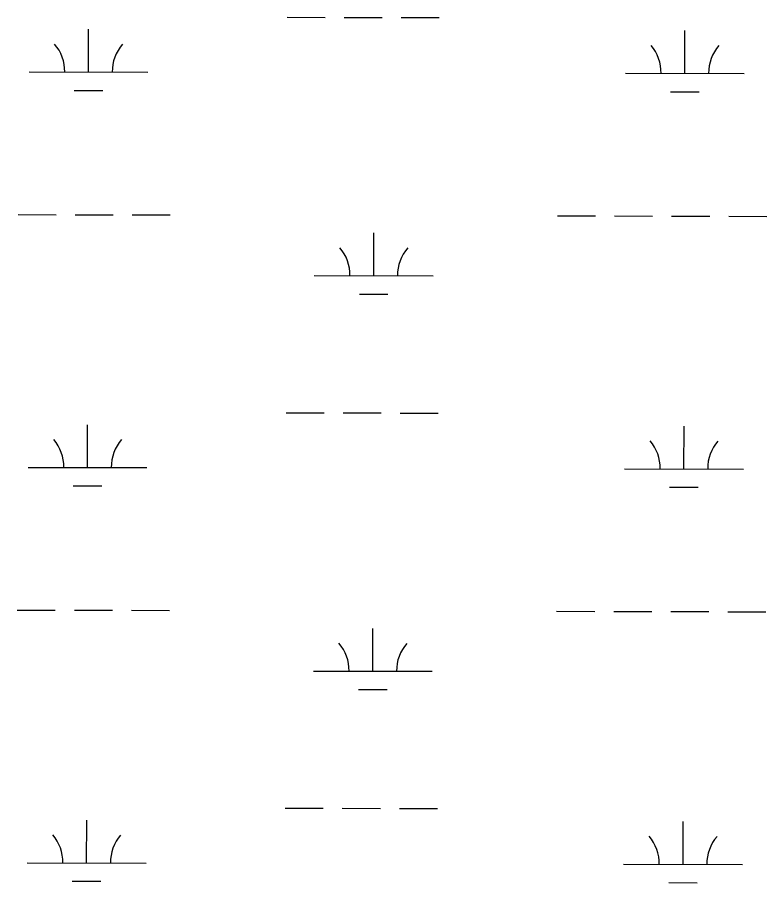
# Model space of a CAD drawing. Extents: x 3177385 to 3215275, y 903885 to 929304.
# Drawn here: x 3198246 to 3198876, y 925995 to 926723 of the extents above; entities that cross this region are included whole.
import ezdxf

# ---------------------------------------------------------------- set-up
doc = ezdxf.new("R2010")
doc.units = 0
doc.layers.add('V-WETL-SWMP', color=7, linetype='Continuous')

msp = doc.modelspace()

# ---------------------------------------------------------------- linework, layer by layer
at = {"layer": 'V-WETL-SWMP'}
for p, q in [((3198472.85, 926722.92), (3198504.85, 926722.84)), ((3198520.84, 926722.8), (3198552.84, 926722.73)), ((3198568.84, 926722.69), (3198600.84, 926722.62)), ((3198305.67, 926676.87), (3198305.76, 926712.87)), ((3198807.58, 926675.71), (3198807.66, 926711.71)), ((3198255.67, 926676.99), (3198355.67, 926676.76)), ((3198757.58, 926675.82), (3198857.58, 926675.59)), ((3198293.64, 926661.47), (3198317.64, 926661.42)), ((3198795.54, 926660.3), (3198819.54, 926660.25)), ((3198246.55, 926556.94), (3198278.55, 926556.87)), ((3198294.55, 926556.83), (3198326.55, 926556.75)), ((3198342.55, 926556.72), (3198374.55, 926556.64)), ((3198700.46, 926555.88), (3198732.46, 926555.81)), ((3198748.46, 926555.77), (3198780.46, 926555.7)), ((3198796.46, 926555.66), (3198828.46, 926555.59)), ((3198844.46, 926555.55), (3198876.46, 926555.47)), ((3198545.75, 926505.5), (3198545.83, 926541.5)), ((3198495.75, 926505.62), (3198595.75, 926505.39)), ((3198533.71, 926490.1), (3198557.71, 926490.04)), ((3198472.07, 926390.24), (3198504.07, 926390.17)), ((3198520.07, 926390.13), (3198552.07, 926390.06)), ((3198568.07, 926390.02), (3198600.07, 926389.94)), ((3198304.9, 926344.2), (3198304.98, 926380.2)), ((3198806.81, 926343.03), (3198806.89, 926379.03)), ((3198254.9, 926344.32), (3198354.9, 926344.08)), ((3198756.81, 926343.15), (3198856.81, 926342.92)), ((3198292.86, 926328.8), (3198316.86, 926328.74)), ((3198794.77, 926327.63), (3198818.77, 926327.57)), ((3198245.78, 926224.27), (3198277.78, 926224.19)), ((3198293.78, 926224.15), (3198325.78, 926224.08)), ((3198341.78, 926224.04), (3198373.78, 926223.97)), ((3198699.68, 926223.21), (3198731.68, 926223.14)), ((3198747.68, 926223.1), (3198779.68, 926223.02)), ((3198795.68, 926222.99), (3198827.68, 926222.91)), ((3198843.68, 926222.88), (3198875.68, 926222.8)), ((3198544.97, 926172.83), (3198545.06, 926208.83)), ((3198494.97, 926172.94), (3198594.97, 926172.71)), ((3198532.94, 926157.42), (3198556.94, 926157.37)), ((3198471.3, 926057.57), (3198503.3, 926057.49)), ((3198519.3, 926057.46), (3198551.3, 926057.38)), ((3198567.3, 926057.34), (3198599.3, 926057.27)), ((3198304.13, 926011.53), (3198304.21, 926047.53)), ((3198806.03, 926010.36), (3198806.12, 926046.36)), ((3198254.13, 926011.64), (3198354.12, 926011.41)), ((3198756.03, 926010.47), (3198856.03, 926010.24)), ((3198292.09, 925996.12), (3198316.09, 925996.07)), ((3198794, 925994.96), (3198818, 925994.9))]:
    msp.add_line(p, q, dxfattribs=at)
for centre, start, end in [((3198250.43, 926677.48), 359.09484, 40.6385), ((3198360.92, 926677.22), 139.09484, 180.6385), ((3198752.34, 926676.31), 359.09484, 40.6385), ((3198862.82, 926676.05), 139.09484, 180.6385), ((3198490.51, 926506.11), 359.09484, 40.6385), ((3198600.99, 926505.85), 139.09484, 180.6385), ((3198249.66, 926344.8), 359.09484, 40.6385), ((3198360.14, 926344.55), 139.09484, 180.6385), ((3198751.56, 926343.64), 359.09484, 40.6385), ((3198862.05, 926343.38), 139.09484, 180.6385), ((3198489.73, 926173.43), 359.09484, 40.6385), ((3198600.22, 926173.17), 139.09484, 180.6385), ((3198248.88, 926012.13), 359.09484, 40.6385), ((3198359.37, 926011.87), 139.09484, 180.6385), ((3198750.79, 926010.96), 359.09484, 40.6385), ((3198861.28, 926010.7), 139.09484, 180.6385)]:
    msp.add_arc(centre, 35.25, start, end, dxfattribs=at)

doc.saveas('drawing.dxf')
